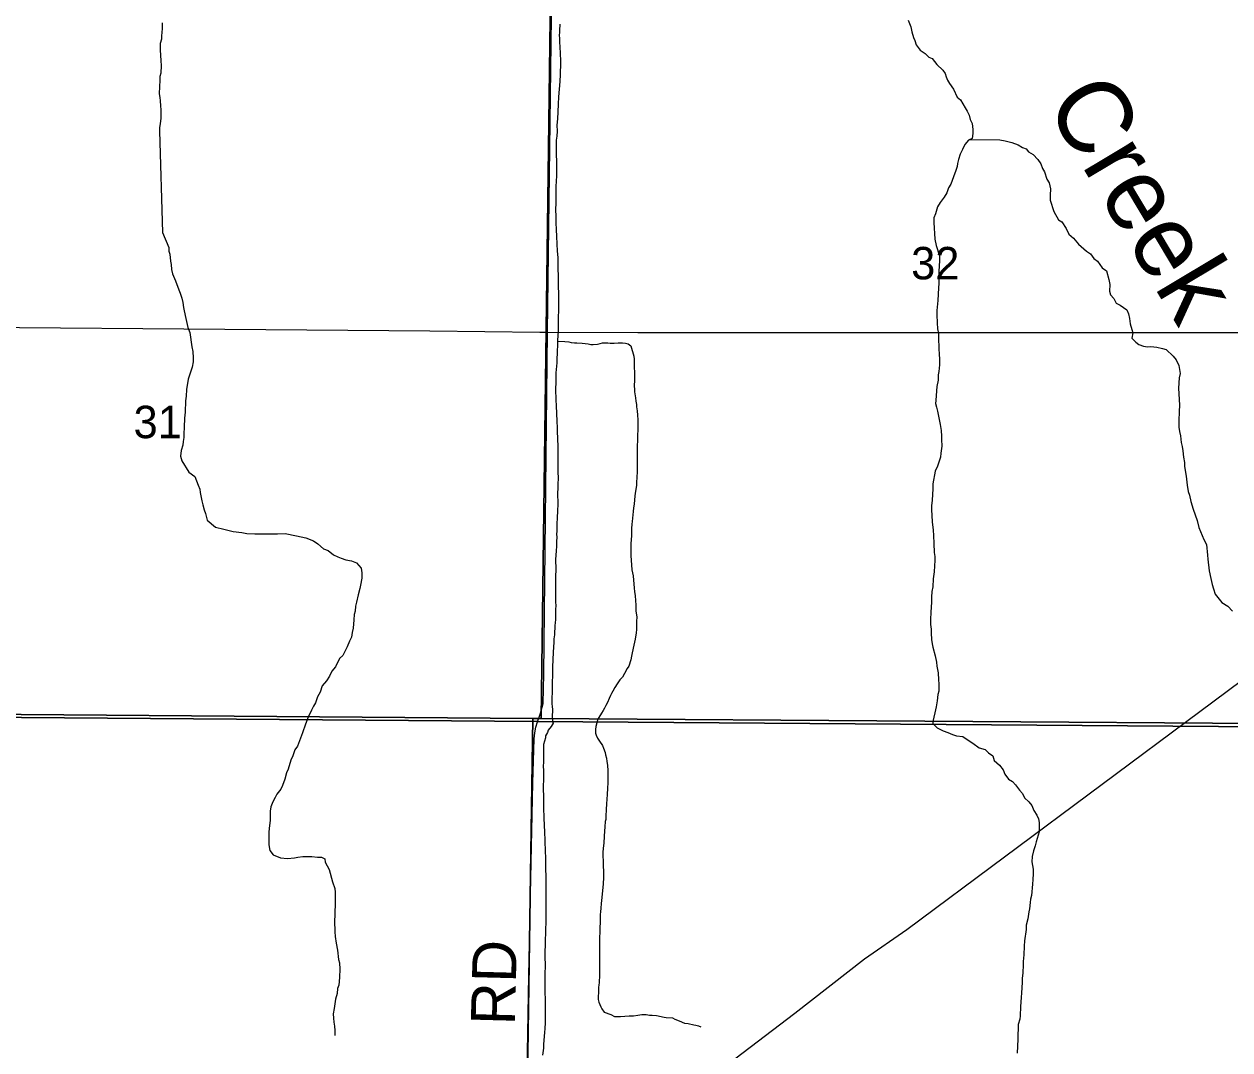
# Model space of a CAD drawing. Extents: x -8.5 to 18.7, y -20.3 to 7.
# Drawn here: x 12.261 to 15.375, y 0.375 to 3.023 of the extents above; entities that cross this region are included whole.
import ezdxf

# ---------------------------------------------------------------- set-up
doc = ezdxf.new("R2010")
doc.units = 0
for name, color, linetype in [('GM_X_Corporation', 7, 'Continuous'), ('GM_X_County_Road', 7, 'Continuous'), ('GM_X_County_Road_Text', 7, 'Continuous'), ('GM_X_Minor_River', 7, 'Continuous'), ('GM_X_Minor_River_Text', 7, 'Continuous'), ('GM_X_Rail_Line', 7, 'Continuous'), ('GM_X_Section', 7, 'Continuous'), ('GM_X_Section_Text', 7, 'Continuous'), ('GM_X_Township_Road', 7, 'Continuous')]:
    doc.layers.add(name, color=color, linetype=linetype)

msp = doc.modelspace()

# ---------------------------------------------------------------- linework, layer by layer
at = {"layer": 'GM_X_Corporation'}
msp.add_lwpolyline([(18.7413, 1.1834), (18.7413, 6.938), (11.7049, 6.938), (11.6732, 5.0475), (11.6689, 4.6186), (11.6686, 4.5917), (11.6653, 4.2586), (11.64, 3.2551), (11.6132, 2.2462), (11.5871, 1.2389), (13.587, 1.2234), (15.5804, 1.208), (17.3261, 1.1944), (18.0915, 1.1885)], close=True, dxfattribs=at)
msp.add_lwpolyline([(18.7413, -10.9039), (18.7413, 1.1834), (18.0915, 1.1885), (17.3261, 1.1944), (15.5804, 1.208), (13.587, 1.2234), (11.5871, 1.2389), (11.5625, -0.7587), (11.5622, -0.7805), (11.5527, -2.1798)], dxfattribs=at)
at = {"layer": 'GM_X_County_Road'}
for points in [[(13.5804, 1.1936), (13.5825, 1.2088), (13.5874, 1.2223), (13.5954, 1.2441), (13.6016, 1.2691), (13.6035, 1.3448), (13.6134, 2.2284), (13.633, 3.7884)], [(13.5429, -1.1774), (13.5457, -1.1129), (13.546, -0.9367), (13.5466, -0.8416), (13.548, -0.6795), (13.55, -0.4503), (13.553, -0.2515), (13.5558, -0.0456), (13.5572, 0.1676), (13.5612, 0.3695), (13.5648, 0.5662), (13.5704, 0.8181), (13.5752, 1.0646), (13.5783, 1.1785), (13.5804, 1.1936)]]:
    msp.add_lwpolyline(points, dxfattribs=at)
at = {"layer": 'GM_X_Minor_River'}
for points in [[(12.6182, 3.0272), (12.6175, 3.012), (12.6168, 3.0021), (12.616, 2.993), (12.6161, 2.9846), (12.6131, 2.9732), (12.6124, 2.9573), (12.6141, 2.9284), (12.6149, 2.917), (12.6143, 2.8965), (12.612, 2.8881), (12.6121, 2.8782), (12.6106, 2.8623), (12.61, 2.8433), (12.6115, 2.8342), (12.6131, 2.8258), (12.6132, 2.8121), (12.614, 2.8023), (12.6141, 2.7795), (12.6126, 2.7666), (12.6112, 2.7559), (12.6112, 2.7468), (12.6186, 2.4855)], [(13.6446, 3.0237), (13.6439, 3.007), (13.6439, 3.0016), (13.6432, 2.9948), (13.644, 2.9864), (13.6441, 2.9758), (13.6449, 2.9659), (13.6457, 2.9469), (13.6466, 2.9295), (13.6466, 2.912), (13.6459, 2.9044), (13.646, 2.893), (13.6446, 2.8755), (13.6417, 2.836), (13.6403, 2.817), (13.6396, 2.7973), (13.639, 2.779), (13.6375, 2.7623), (13.6376, 2.7471), (13.6369, 2.7342), (13.6354, 2.7235), (13.6359, 2.6316), (13.6345, 2.6043), (13.6347, 2.5617), (13.6341, 2.5442), (13.6349, 2.5275), (13.635, 2.5108), (13.6358, 2.4933), (13.6359, 2.4751), (13.6375, 2.4561), (13.6384, 2.4371), (13.64, 2.4212), (13.6404, 2.3444), (13.6412, 2.33), (13.6414, 2.2852), (13.6408, 2.2662), (13.6409, 2.2472), (13.6402, 2.2312), (13.6395, 2.2183), (13.6388, 2.2077), (13.6389, 2.1895), (13.6382, 2.1841), (13.6382, 2.1735), (13.6368, 2.1606), (13.6368, 2.1492), (13.6347, 2.1233), (13.6348, 2.099), (13.6341, 2.0808), (13.6343, 2.0534), (13.6351, 2.0382), (13.6368, 1.9987), (13.6376, 1.9813), (13.6377, 1.9668), (13.6385, 1.9592), (13.6386, 1.9456), (13.6394, 1.9395), (13.6397, 1.8681), (13.6406, 1.8506), (13.6399, 1.8362), (13.64, 1.8248), (13.6393, 1.8134), (13.6394, 1.7845), (13.6387, 1.767), (13.6381, 1.7488), (13.6374, 1.7336), (13.6375, 1.7146), (13.6367, 1.707), (13.6368, 1.6986), (13.6361, 1.688), (13.6361, 1.6759), (13.6354, 1.6637), (13.6347, 1.6523), (13.634, 1.6409), (13.6342, 1.6166), (13.6335, 1.5968), (13.6338, 1.5315), (13.6346, 1.5224), (13.6339, 1.5125), (13.634, 1.4927), (13.6333, 1.4867), (13.6326, 1.4775), (13.6319, 1.4707), (13.6319, 1.4654), (13.6312, 1.4532), (13.6312, 1.4471), (13.6298, 1.4365), (13.629, 1.4266), (13.6283, 1.416), (13.6277, 1.4008), (13.6263, 1.3643), (13.6256, 1.3506), (13.6257, 1.3392), (13.625, 1.3271), (13.6251, 1.2975), (13.6244, 1.2845), (13.6245, 1.2754), (13.6245, 1.2693), (13.6253, 1.261), (13.6261, 1.2549), (13.6261, 1.2473)], [(14.5449, 3.034), (14.5511, 3.0166), (14.5542, 3.0037), (14.558, 2.9892), (14.5619, 2.9809), (14.565, 2.9703), (14.5757, 2.9559), (14.5886, 2.9476), (14.5978, 2.9378), (14.6069, 2.9348), (14.6184, 2.9196), (14.6344, 2.9045), (14.6405, 2.8962), (14.6428, 2.8878), (14.6459, 2.8787), (14.6513, 2.8704), (14.662, 2.8553), (14.6712, 2.8348), (14.6796, 2.828), (14.6918, 2.8075), (14.6972, 2.7984), (14.7025, 2.7886), (14.7049, 2.7772), (14.7095, 2.7673), (14.7118, 2.7514), (14.7119, 2.7415), (14.7097, 2.7286), (14.7006, 2.724), (14.6908, 2.7126), (14.6848, 2.6996), (14.6787, 2.6874), (14.6743, 2.6737), (14.672, 2.6638), (14.6713, 2.6555), (14.6676, 2.6456), (14.6616, 2.6296), (14.6548, 2.6106), (14.6488, 2.6007), (14.6443, 2.5877), (14.6375, 2.5771), (14.627, 2.5626), (14.6202, 2.5519), (14.615, 2.5337), (14.6112, 2.523), (14.6105, 2.5116), (14.6114, 2.4964), (14.6122, 2.4827), (14.613, 2.4683), (14.6169, 2.4516), (14.6254, 2.4251), (14.6255, 2.4121)], [(14.7033, 2.7254), (14.781, 2.7251), (14.7947, 2.7222), (14.8122, 2.7177), (14.8282, 2.7117), (14.8396, 2.7049), (14.8495, 2.7019), (14.8556, 2.6936), (14.867, 2.6868), (14.8792, 2.6739), (14.8869, 2.6626), (14.8915, 2.6504), (14.8969, 2.6421), (14.903, 2.6231), (14.9091, 2.6141), (14.9123, 2.5981), (14.9116, 2.5822), (14.9109, 2.5692), (14.9209, 2.5397), (14.9332, 2.5184), (14.9415, 2.5132), (14.9523, 2.4957), (14.9592, 2.4813), (14.9714, 2.4708), (14.9843, 2.4556), (15.0049, 2.4375), (15.0156, 2.4307), (15.024, 2.4186), (15.0331, 2.4118), (15.0454, 2.3944), (15.0568, 2.3868), (15.063, 2.3641), (15.0653, 2.3512), (15.0647, 2.3337), (15.067, 2.3246), (15.0754, 2.3147), (15.0815, 2.3034), (15.0922, 2.2981), (15.1089, 2.286), (15.1136, 2.2754), (15.1159, 2.2633), (15.1182, 2.2496), (15.1221, 2.2352), (15.1244, 2.2268), (15.1222, 2.2124), (15.1321, 2.2026), (15.1405, 2.1965), (15.1519, 2.192), (15.1626, 2.1906), (15.1709, 2.1914), (15.1869, 2.1892), (15.2013, 2.1862), (15.2112, 2.1832), (15.2287, 2.1658), (15.2371, 2.1567), (15.244, 2.1423), (15.2472, 2.1211), (15.2442, 2.1104), (15.2428, 2.0838), (15.2436, 2.0686), (15.2453, 2.0398), (15.2446, 2.023), (15.2432, 1.9995), (15.2433, 1.9828), (15.2457, 1.9714), (15.248, 1.9608), (15.2496, 1.9433), (15.2519, 1.9334), (15.2535, 1.922), (15.2559, 1.9053), (15.2582, 1.8917), (15.2583, 1.8818), (15.2598, 1.8712), (15.2622, 1.856), (15.2653, 1.8332), (15.2677, 1.8165), (15.2715, 1.8074), (15.2746, 1.7907), (15.2808, 1.771), (15.2908, 1.7422), (15.2955, 1.7239), (15.3085, 1.6929), (15.3154, 1.68), (15.3179, 1.6526), (15.3187, 1.642), (15.3219, 1.6116), (15.3258, 1.5919), (15.3296, 1.5767), (15.3335, 1.5653), (15.3373, 1.5517), (15.3542, 1.5305), (15.3701, 1.5207), (15.3824, 1.5078)], [(12.6186, 2.4855), (12.6347, 2.4468), (12.6355, 2.4377), (12.6379, 2.4293), (12.6395, 2.4111), (12.641, 2.4028), (12.6418, 2.3899), (12.6449, 2.3785), (12.6519, 2.3603), (12.6611, 2.3375), (12.6642, 2.3292), (12.6688, 2.3163), (12.6711, 2.3049), (12.6727, 2.292), (12.675, 2.2829), (12.6789, 2.2632), (12.6844, 2.2404), (12.689, 2.2275), (12.6945, 2.1903), (12.6968, 2.1781), (12.6977, 2.1622), (12.6977, 2.1516), (12.6955, 2.1379), (12.685, 2.1067), (12.6806, 2.0801), (12.6799, 2.0633), (12.6785, 2.0512), (12.6771, 2.0216), (12.6757, 2.0063), (12.675, 1.9828), (12.6736, 1.9653), (12.6736, 1.9562), (12.6722, 1.9463), (12.6715, 1.9364), (12.667, 1.9227), (12.6655, 1.9083), (12.6686, 1.8962), (12.687, 1.8666), (12.7022, 1.8553), (12.7107, 1.8333), (12.7153, 1.8227), (12.7161, 1.8143), (12.72, 1.7923), (12.7231, 1.7824), (12.7262, 1.7695), (12.73, 1.7597), (12.7339, 1.743), (12.756, 1.7249), (12.7773, 1.7196), (12.8009, 1.7137), (12.8237, 1.7108), (12.8366, 1.7085), (12.8571, 1.7071), (12.9155, 1.7074), (12.9353, 1.7082), (12.9649, 1.7023), (12.9885, 1.6971), (13.009, 1.6896), (13.0197, 1.6813), (13.0342, 1.6684), (13.0463, 1.6647), (13.06, 1.6534), (13.0715, 1.6481), (13.0798, 1.6443), (13.092, 1.6406), (13.1072, 1.6376), (13.1194, 1.6324), (13.1316, 1.6188), (13.1339, 1.6066), (13.1332, 1.5929), (13.1303, 1.5747), (13.1281, 1.5663), (13.1243, 1.5504), (13.1199, 1.5313), (13.1176, 1.5207), (13.1162, 1.5078), (13.114, 1.4994), (13.1133, 1.4857), (13.1111, 1.4644), (13.1089, 1.453), (13.1067, 1.4409), (13.1014, 1.4302), (13.0954, 1.4157), (13.0841, 1.3937), (13.0758, 1.3853), (13.0653, 1.3639), (13.0562, 1.3533), (13.0502, 1.3403), (13.0427, 1.3281), (13.0314, 1.3152), (13.0261, 1.2984), (13.0194, 1.287), (13.0141, 1.271), (13.0089, 1.2626), (13.0036, 1.252), (12.9953, 1.2344), (12.9878, 1.2162), (12.9804, 1.1934), (12.9751, 1.1797), (12.9676, 1.1591), (12.9601, 1.15)], [(14.6255, 2.4121), (14.6241, 2.3856), (14.6235, 2.3536), (14.6228, 2.343), (14.6214, 2.3096), (14.6199, 2.3012), (14.6185, 2.2845), (14.6186, 2.2731), (14.6194, 2.2526), (14.6203, 2.2366), (14.6226, 2.2245), (14.6227, 2.2062), (14.6235, 2.1941), (14.6236, 2.1835), (14.6244, 2.1728), (14.6252, 2.1569), (14.6253, 2.144), (14.6239, 2.1265), (14.6224, 2.1181), (14.6217, 2.1044), (14.6187, 2.0877), (14.618, 2.0763), (14.6159, 2.052), (14.6152, 2.0436), (14.6175, 2.0345), (14.6206, 2.0239), (14.6268, 1.9897), (14.6299, 1.9746), (14.6308, 1.9594), (14.6308, 1.951), (14.6317, 1.9335), (14.6287, 1.9161), (14.628, 1.9054), (14.6205, 1.8818), (14.6145, 1.8696), (14.6086, 1.8369), (14.6079, 1.8233), (14.6065, 1.7944), (14.6051, 1.7799), (14.6051, 1.7701), (14.6061, 1.7382), (14.6092, 1.7169), (14.61, 1.7032), (14.6109, 1.6827), (14.6118, 1.6592), (14.6133, 1.6493), (14.6134, 1.6387), (14.6127, 1.625), (14.6113, 1.6098), (14.6091, 1.5916), (14.6084, 1.571), (14.6054, 1.5589), (14.6048, 1.5444), (14.6048, 1.53), (14.6041, 1.5194), (14.6027, 1.5042), (14.602, 1.4874), (14.6021, 1.4738), (14.6037, 1.4616), (14.6037, 1.451), (14.6045, 1.435), (14.6061, 1.4236), (14.6084, 1.4153), (14.6139, 1.3925), (14.6178, 1.3758), (14.6186, 1.366), (14.6224, 1.3485), (14.6233, 1.331), (14.6241, 1.3204), (14.6234, 1.3014), (14.6212, 1.2923), (14.619, 1.2763), (14.6168, 1.2611), (14.6153, 1.2527), (14.6094, 1.2261), (14.6079, 1.2178), (14.6194, 1.2064), (14.6346, 1.1989), (14.6468, 1.1944), (14.6589, 1.1891), (14.6696, 1.1861), (14.6855, 1.1839), (14.6992, 1.1749), (14.7114, 1.1673), (14.7282, 1.1553), (14.7434, 1.1508), (14.7518, 1.1425), (14.7632, 1.1342), (14.7663, 1.122), (14.78, 1.1099), (14.79, 1.0978), (14.7938, 1.0872), (14.8037, 1.0743), (14.8144, 1.0683), (14.822, 1.0592), (14.832, 1.0456), (14.8396, 1.0373), (14.845, 1.0259), (14.8564, 1.0153), (14.8641, 1.0062), (14.8687, 0.9933)], [(13.6388, 2.2046), (13.6578, 2.204), (13.6684, 2.2033), (13.6745, 2.2018), (13.6829, 2.2003), (13.6889, 2.2003), (13.7026, 2.1996), (13.7178, 2.1982), (13.7246, 2.1967), (13.7307, 2.1967), (13.7421, 2.1975), (13.7489, 2.1991), (13.755, 2.2006), (13.7686, 2.2007), (13.7747, 2.2), (13.7854, 2.2), (13.7952, 2.2008), (13.8066, 2.2009), (13.8142, 2.2002), (13.821, 2.1979), (13.8287, 2.1926), (13.8364, 2.1661), (13.8372, 2.1585), (13.8375, 2.1038), (13.8368, 2.0909), (13.8376, 2.0795), (13.8376, 2.0741), (13.84, 2.059), (13.8415, 2.0499), (13.8431, 2.0415), (13.8431, 2.0354), (13.8447, 2.0248), (13.8455, 2.0142), (13.8463, 2.002), (13.8465, 1.9754), (13.8458, 1.9633), (13.8451, 1.9488), (13.8444, 1.9351), (13.8444, 1.9253), (13.8447, 1.8675), (13.8433, 1.8402), (13.8426, 1.8326), (13.8404, 1.8181), (13.839, 1.8052), (13.8368, 1.7839), (13.8353, 1.7748), (13.8346, 1.7649), (13.8317, 1.7391), (13.831, 1.7322), (13.8303, 1.7216), (13.8296, 1.7125), (13.8296, 1.7026), (13.8282, 1.6828), (13.8283, 1.6509), (13.8292, 1.6395), (13.8308, 1.6145), (13.8339, 1.5993), (13.8371, 1.5674), (13.8379, 1.559), (13.8395, 1.5477), (13.8411, 1.5234), (13.8412, 1.5089), (13.8436, 1.4922), (13.8429, 1.4823), (13.843, 1.4603), (13.8422, 1.4519), (13.8393, 1.4352), (13.8363, 1.42), (13.8319, 1.4002), (13.8304, 1.3919), (13.8282, 1.382), (13.8229, 1.366), (13.8192, 1.3599), (13.8116, 1.347), (13.8064, 1.3378), (13.7996, 1.3302), (13.7928, 1.3203), (13.7868, 1.3104), (13.7815, 1.3012), (13.7785, 1.2951), (13.7755, 1.2898), (13.7725, 1.2822), (13.768, 1.2723), (13.7635, 1.2639), (13.7605, 1.2578), (13.7567, 1.2517), (13.7522, 1.2441), (13.7454, 1.2334), (13.7424, 1.2273), (13.7402, 1.2197), (13.7379, 1.2099), (13.7372, 1.2023), (13.7373, 1.1931), (13.7388, 1.1878), (13.7419, 1.1802), (13.7472, 1.1719), (13.7549, 1.1613), (13.7579, 1.1545), (13.7618, 1.1431), (13.7626, 1.137), (13.7657, 1.1287)], [(13.6261, 1.2473), (13.6254, 1.2412), (13.6254, 1.2359), (13.6263, 1.2245), (13.6278, 1.2185), (13.6225, 1.2101), (13.615, 1.2009), (13.6127, 1.1948), (13.6082, 1.1864), (13.6075, 1.1811), (13.6053, 1.172), (13.603, 1.1636), (13.6023, 1.153), (13.6025, 1.1173), (13.6018, 1.1082), (13.6026, 1.0953), (13.6027, 1.0687), (13.602, 1.0603), (13.6021, 1.0421), (13.6029, 1.036), (13.603, 1.0109), (13.6031, 0.998), (13.604, 0.976), (13.6041, 0.9532), (13.6049, 0.9395), (13.6058, 0.9137), (13.6058, 0.9076), (13.6067, 0.8955), (13.6067, 0.8886), (13.6075, 0.8712), (13.6077, 0.8431), (13.6085, 0.8218), (13.6086, 0.8043), (13.6087, 0.7906), (13.6091, 0.7154), (13.6084, 0.7033), (13.6077, 0.6881), (13.6078, 0.6736), (13.6071, 0.6615), (13.6072, 0.6425), (13.6065, 0.6326), (13.6065, 0.6227), (13.6067, 0.587), (13.606, 0.5771), (13.6063, 0.5194), (13.6071, 0.5103), (13.6073, 0.4632), (13.6066, 0.4563), (13.6066, 0.4503), (13.6066, 0.4449), (13.6059, 0.4305), (13.6052, 0.4199), (13.6031, 0.3902), (13.6024, 0.3796), (13.6002, 0.3613)], [(12.9601, 1.15), (12.9556, 1.1347), (12.9503, 1.1233), (12.9436, 1.0997), (12.9391, 1.0906), (12.9347, 1.0739), (12.9287, 1.0579), (12.9241, 1.0487), (12.9143, 1.035), (12.9098, 1.0266), (12.9038, 1.0152), (12.8986, 1.0023), (12.8971, 0.9916), (12.8972, 0.9764), (12.8965, 0.9673), (12.895, 0.9544), (12.8936, 0.9384), (12.8937, 0.9042), (12.8961, 0.8898), (12.9045, 0.8785), (12.9235, 0.871), (12.9417, 0.8695), (12.96, 0.8711), (12.9683, 0.8727), (12.9812, 0.8743), (13.004, 0.8744), (13.0192, 0.8729), (13.029, 0.873), (13.0382, 0.8685), (13.039, 0.8601), (13.0489, 0.8412), (13.0582, 0.8093), (13.0636, 0.7918), (13.0644, 0.782), (13.0646, 0.7508), (13.0639, 0.7311), (13.0639, 0.7227), (13.0633, 0.7083), (13.0634, 0.6802), (13.065, 0.668), (13.0673, 0.6506), (13.0705, 0.6323), (13.0736, 0.6088), (13.076, 0.5997), (13.0768, 0.5837), (13.0761, 0.5632), (13.0754, 0.5518), (13.074, 0.5419), (13.071, 0.5336), (13.0695, 0.5207), (13.0658, 0.5062), (13.0621, 0.4819), (13.0599, 0.4682), (13.06, 0.4568), (13.0608, 0.4469), (13.0631, 0.4363), (13.0639, 0.4249), (13.064, 0.4127)], [(13.7657, 1.1287), (13.7665, 1.1196), (13.768, 1.1105), (13.7689, 1.0953), (13.769, 1.0649), (13.7683, 1.0505), (13.7669, 1.0345), (13.7655, 1.0102), (13.7648, 0.9957), (13.7634, 0.979), (13.7634, 0.9699), (13.7619, 0.9646), (13.7612, 0.9509), (13.7605, 0.9403), (13.7598, 0.9266), (13.7584, 0.9091), (13.757, 0.8962), (13.7563, 0.8848), (13.7556, 0.8749), (13.7564, 0.8635), (13.7564, 0.8498), (13.7573, 0.8362), (13.7573, 0.821), (13.7567, 0.8027), (13.7545, 0.7784), (13.7531, 0.7685), (13.7516, 0.7533), (13.7509, 0.7412), (13.7502, 0.7313), (13.7495, 0.7244), (13.7488, 0.7146), (13.7488, 0.7024), (13.7481, 0.6925), (13.7482, 0.6811), (13.7475, 0.6637), (13.7477, 0.6295), (13.747, 0.6203), (13.7472, 0.5641), (13.7465, 0.5535), (13.7466, 0.5482), (13.7458, 0.5428), (13.7451, 0.536), (13.7451, 0.5299), (13.7444, 0.5216), (13.7437, 0.5147), (13.7437, 0.5056), (13.7453, 0.4988), (13.7507, 0.4867), (13.753, 0.4813), (13.7598, 0.473), (13.7766, 0.4663), (13.7857, 0.4617), (13.7918, 0.461), (13.8017, 0.4618), (13.813, 0.4626), (13.8244, 0.4635), (13.8351, 0.4627), (13.8464, 0.4651), (13.8571, 0.4666), (13.8677, 0.4667), (13.8768, 0.4652), (13.8836, 0.4645), (13.8943, 0.4638), (13.914, 0.4593), (13.9193, 0.4586), (13.9361, 0.4579), (13.9421, 0.4549), (13.9535, 0.4504), (13.9672, 0.4444), (13.9764, 0.4429), (13.9908, 0.4399), (13.9961, 0.4392), (14.003, 0.4369), (14.009, 0.4347)], [(14.8687, 0.9933), (14.8771, 0.9812), (14.8809, 0.9714), (14.8825, 0.9623), (14.8826, 0.938), (14.8752, 0.9121), (14.8722, 0.9022), (14.8684, 0.8893), (14.8647, 0.8741), (14.864, 0.8611), (14.8672, 0.8414), (14.8672, 0.83), (14.8665, 0.8148), (14.8658, 0.8034), (14.8629, 0.7738), (14.8607, 0.7639), (14.86, 0.7555), (14.8578, 0.7396), (14.8563, 0.7312), (14.8534, 0.7137), (14.8497, 0.697), (14.849, 0.6856), (14.8453, 0.6567), (14.8439, 0.643), (14.8432, 0.6202), (14.8418, 0.6035), (14.8418, 0.5951), (14.8404, 0.5738), (14.839, 0.5594), (14.839, 0.5495), (14.8376, 0.5229), (14.8362, 0.5108), (14.8348, 0.4872), (14.8334, 0.4629), (14.8327, 0.4545), (14.8289, 0.4408), (14.8282, 0.4294), (14.8275, 0.415), (14.8276, 0.4028), (14.8263, 0.3664)]]:
    msp.add_lwpolyline(points, dxfattribs=at)
at = {"layer": 'GM_X_Rail_Line'}
msp.add_lwpolyline([(9.8265, -3.4832), (9.9554, -3.3738), (10.2236, -3.1276), (10.7275, -2.6809), (11.4033, -2.0504), (11.764, -1.7469), (11.984, -1.5594), (12.7991, -0.8182), (13.6363, -0.0615), (14.079, 0.3384), (14.2522, 0.47), (14.4319, 0.6106), (14.5413, 0.6862), (15.5503, 1.4365), (16.5816, 2.231), (17.7899, 3.0985), (18.6545, 3.7446), (18.7413, 3.8103)], dxfattribs=at)
at = {"layer": 'GM_X_Section'}
for points in [[(11.6384, 3.2557), (13.6222, 3.2394), (13.5966, 1.2307), (13.5754, 1.2308), (11.5917, 1.2464)], [(13.6222, 3.2394), (15.6347, 3.2252), (15.6061, 1.2188), (15.5788, 1.2174), (13.5966, 1.2307)], [(11.5917, 1.2464), (13.5754, 1.2308), (13.5442, -0.8461), (11.5691, -0.7714)], [(13.5754, 1.2308), (13.5966, 1.2307), (15.5788, 1.2174), (15.5605, -0.8603), (13.5442, -0.8461)]]:
    msp.add_lwpolyline(points, close=True, dxfattribs=at)
at = {"layer": 'GM_X_Township_Road'}
for points in [[(11.6136, 2.2451), (13.3091, 2.2317), (13.5934, 2.2286)], [(13.5934, 2.2286), (13.6134, 2.2284), (13.8466, 2.2271), (15.6209, 2.2271)]]:
    msp.add_lwpolyline(points, dxfattribs=at)

# ---------------------------------------------------------------- texts
at = {"layer": 'GM_X_County_Road_Text'}
msp.add_text('RD', height=0.11364, rotation=88.5193, dxfattribs=at).set_placement((13.5285, 0.438))
at = {"layer": 'GM_X_Minor_River_Text'}
msp.add_text('Creek', height=0.18951, rotation=300.8617, dxfattribs=at).set_placement((14.8964, 2.8181))
at = {"layer": 'GM_X_Section_Text'}
for s, p in [('32', (14.5523, 2.3645)), ('31', (12.544, 1.9545))]:
    msp.add_text(s, height=0.08371, rotation=0, dxfattribs=at).set_placement(p)

doc.saveas('drawing.dxf')
